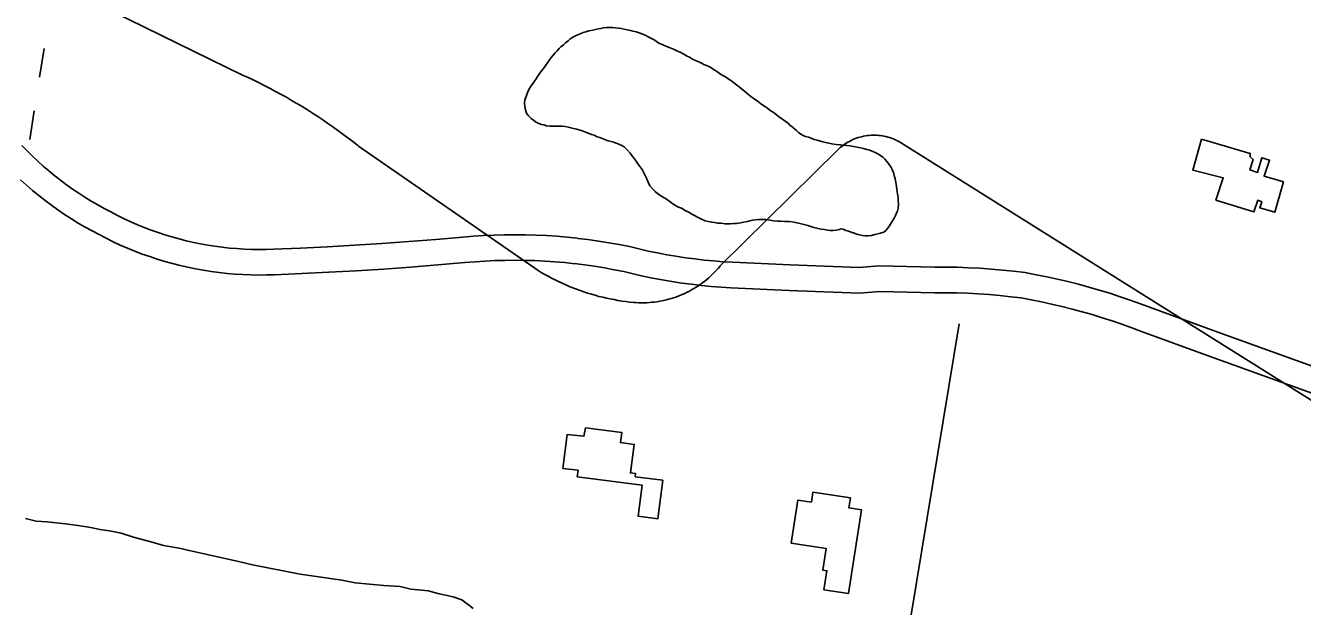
# Model space of a CAD drawing. Extents: x 3297735 to 3335592, y 670436 to 695807.
# Drawn here: x 3325023 to 3326523, y 681158 to 681840 of the extents above; entities that cross this region are included whole.
import ezdxf

# ---------------------------------------------------------------- set-up
doc = ezdxf.new("R2010")
doc.units = 0
for name, color, linetype in [('V-BLDG-OTLN', 7, 'Continuous'), ('V-ROAD-CNTR', 7, 'Continuous'), ('V-SITE-VEGE', 7, 'Continuous'), ('V-TOPO-SHOR', 7, 'Continuous'), ('V-UTIL-LINE', 7, 'Continuous')]:
    doc.layers.add(name, color=color, linetype=linetype)

msp = doc.modelspace()

# ---------------------------------------------------------------- linework, layer by layer
at = {"layer": 'V-BLDG-OTLN'}
for points in [[(3326404.6, 681706.9), (3326461.9, 681690), (3326461.8, 681685.9), (3326465.2, 681683), (3326461.5, 681670.6), (3326470.5, 681667.7), (3326475.6, 681685), (3326484.6, 681682), (3326478.1, 681663.4), (3326500.8, 681656.8), (3326490.6, 681620.9), (3326473.3, 681626.1), (3326475.5, 681633), (3326470.7, 681635.1), (3326466.3, 681621.3), (3326421.5, 681635.2), (3326430.2, 681661.4), (3326394.3, 681670.3)], [(3325680.9, 681367.8), (3325723.6, 681362.3), (3325722, 681350.5), (3325738.2, 681348.4), (3325733.8, 681314.8), (3325739.8, 681314), (3325739.4, 681310.4), (3325771.7, 681306.2), (3325765.8, 681260.9), (3325742.7, 681263.9), (3325747.4, 681300.5), (3325671.3, 681310.3), (3325672.3, 681317.9), (3325654.4, 681320.2), (3325659.5, 681360), (3325679.2, 681357.8)], [(3325922.7, 681232.5), (3325930.5, 681283), (3325946.4, 681280.6), (3325948.2, 681292.4), (3325992.3, 681285.5), (3325990.5, 681273.8), (3326005.2, 681271.5), (3325989.9, 681173.1), (3325961, 681177.6), (3325964.5, 681199.9), (3325959.6, 681200.7), (3325963.6, 681226.1)]]:
    msp.add_lwpolyline(points, close=True, dxfattribs=at)
at = {"layer": 'V-ROAD-CNTR'}
for points in [[(3325086.3, 681876.3), (3325278.2, 681782.1)], [(3325278.2, 681782.1), (3325284.8, 681779), (3325291.3, 681776), (3325297.7, 681772.8), (3325304.2, 681769.6), (3325310.6, 681766.3), (3325317, 681762.9), (3325323.3, 681759.4), (3325329.6, 681755.9), (3325335.8, 681752.3), (3325342, 681748.7), (3325348.2, 681745), (3325354.3, 681741.2), (3325360.4, 681737.3), (3325366.5, 681733.4), (3325372.5, 681729.4), (3325378.4, 681725.3), (3325384.3, 681721.2), (3325390.2, 681717), (3325396, 681712.7), (3325401.8, 681708.4), (3325407.5, 681704), (3325413.2, 681699.6), (3325414.3, 681698.7)], [(3325018.9, 681699.4), (3325024.9, 681693.1), (3325031.2, 681687), (3325037.5, 681681), (3325044, 681675.2), (3325050.7, 681669.5), (3325057.4, 681663.9), (3325064.3, 681658.5), (3325071.3, 681653.3), (3325078.4, 681648.2), (3325085.6, 681643.3), (3325093, 681638.6), (3325100.4, 681634), (3325108, 681629.6), (3325115.6, 681625.4), (3325123.5, 681621.3), (3325131.2, 681617.2), (3325139, 681613.4), (3325146.8, 681609.8), (3325154.7, 681606.3), (3325162.7, 681603.1), (3325170.7, 681600), (3325178.8, 681597.1), (3325187, 681594.5), (3325195.2, 681592), (3325203.5, 681589.6), (3325211.9, 681587.5), (3325220.3, 681585.6), (3325228.7, 681583.9), (3325237.2, 681582.4), (3325245.7, 681581), (3325254.2, 681579.9), (3325262.8, 681578.9), (3325271.4, 681578.2), (3325280, 681577.7), (3325288.6, 681577.3), (3325297.2, 681577.2), (3325305.8, 681577.3), (3325314.5, 681577.5), (3325346.3, 681578.9), (3325378.1, 681580.4), (3325409.8, 681582.2), (3325441.6, 681584.2), (3325473.3, 681586.5), (3325505.1, 681589), (3325536.9, 681591.7), (3325549, 681592.7), (3325561.2, 681593.5), (3325573.5, 681594.1), (3325585.8, 681594.4), (3325598.1, 681594.5), (3325610.4, 681594.4), (3325622.7, 681594.1), (3325635, 681593.5), (3325647.2, 681592.7), (3325659.5, 681591.6), (3325671.6, 681590.4)], [(3325976.9, 681693.8), (3325978.5, 681695.3), (3325980.1, 681696.8), (3325981.8, 681698.2), (3325983.6, 681699.5), (3325985.4, 681700.8), (3325987.2, 681702), (3325989.1, 681703.2), (3325991, 681704.2), (3325993, 681705.3), (3325995, 681706.2), (3325997, 681707.1), (3325999.1, 681707.8), (3326001.2, 681708.6), (3326003.3, 681709.2), (3326005.5, 681709.7), (3326007.6, 681710.2), (3326009.8, 681710.6), (3326012, 681711), (3326014.2, 681711.2), (3326016.4, 681711.4), (3326018.6, 681711.5), (3326020.8, 681711.5), (3326023, 681711.4), (3326025.2, 681711.2), (3326027.4, 681711), (3326029.6, 681710.7), (3326031.8, 681710.3), (3326033.9, 681709.8), (3326036.1, 681709.3), (3326038.2, 681708.7), (3326040.3, 681708), (3326042.3, 681707.2), (3326044.4, 681706.3), (3326046.4, 681705.4), (3326048.4, 681704.4), (3326050.3, 681703.3), (3326051.1, 681702.9)], [(3326051.1, 681702.9), (3326602.7, 681356.9)], [(3325414.3, 681698.7), (3325621.3, 681555.1)], [(3325839.3, 681558), (3325976.9, 681693.8)], [(3325017.2, 681658.9), (3325024.2, 681652.6), (3325031.4, 681646.5), (3325038.7, 681640.5), (3325046.1, 681634.7), (3325053.6, 681629.1), (3325061.3, 681623.6), (3325069.1, 681618.3), (3325077, 681613.2), (3325085, 681608.3), (3325093.1, 681603.5), (3325101.4, 681599), (3325109.6, 681594.7), (3325117.7, 681590.4), (3325126, 681586.3), (3325134.5, 681582.4), (3325143, 681578.7), (3325151.6, 681575.2), (3325160.3, 681571.9), (3325169.1, 681568.8), (3325178, 681565.9), (3325186.9, 681563.1), (3325195.8, 681560.7), (3325204.9, 681558.4), (3325213.9, 681556.3), (3325223, 681554.4), (3325232.2, 681552.8), (3325241.4, 681551.3), (3325250.6, 681550.1), (3325259.9, 681549.1), (3325269.2, 681548.3), (3325278.4, 681547.7), (3325287.7, 681547.3), (3325297.1, 681547.2), (3325306.4, 681547.3), (3325315.6, 681547.5), (3325347.6, 681548.9), (3325379.6, 681550.5), (3325411.6, 681552.3), (3325443.6, 681554.3), (3325475.6, 681556.6), (3325507.5, 681559.1), (3325539.4, 681561.8), (3325551.2, 681562.8), (3325562.9, 681563.6), (3325574.6, 681564.1), (3325586.4, 681564.4), (3325598.1, 681564.5), (3325609.8, 681564.4), (3325621.6, 681564.1), (3325633.3, 681563.5), (3325645, 681562.7), (3325656.7, 681561.8), (3325668.5, 681560.5)], [(3325671.9, 681590.3), (3325683.9, 681588.9), (3325696.1, 681587.1), (3325708.3, 681585.2), (3325720.4, 681583), (3325732.6, 681580.6), (3325743.8, 681577.8), (3325754.6, 681575.3), (3325765.5, 681573.1), (3325776.4, 681571), (3325787.3, 681569.2), (3325798.3, 681567.5), (3325809.3, 681566.1), (3325820.3, 681564.8), (3325831.3, 681563.8), (3325842.4, 681562.9), (3325853.5, 681562.3), (3325921.6, 681559.1), (3326002.2, 681556), (3326025.9, 681557.9), (3326091.4, 681556.5), (3326104.4, 681556.5), (3326117.7, 681556.3), (3326131, 681555.8), (3326144.2, 681555.1), (3326157.5, 681554.2), (3326170.7, 681553), (3326183.9, 681551.6), (3326197.4, 681550), (3326210.3, 681547.6), (3326222.8, 681545.1), (3326235.3, 681542.4), (3326247.7, 681539.5), (3326260, 681536.4), (3326272.4, 681533), (3326284.6, 681529.5), (3326296.8, 681525.8), (3326309, 681521.8), (3326321, 681517.7), (3326333, 681513.3), (3326344.7, 681508.9), (3326423.7, 681480.3), (3326569.6, 681427.5)], [(3325621.3, 681555.1), (3325625.2, 681552.6), (3325629.1, 681550.3), (3325633.1, 681548), (3325637.1, 681545.7), (3325641.2, 681543.6), (3325645.2, 681541.5), (3325649.4, 681539.5), (3325653.5, 681537.6), (3325657.7, 681535.7), (3325661.9, 681533.9), (3325666.2, 681532.2), (3325670.5, 681530.5), (3325674.8, 681529), (3325679.1, 681527.5), (3325683.5, 681526), (3325687.9, 681524.7), (3325692.3, 681523.4), (3325696.7, 681522.2), (3325701.2, 681521.1), (3325705.6, 681520.1), (3325710.1, 681519.1), (3325714.6, 681518.3), (3325719.1, 681517.5), (3325723.7, 681516.7), (3325728.2, 681516.1), (3325732.8, 681515.5), (3325737.3, 681515.1), (3325737.5, 681515)], [(3325668.2, 681560.6), (3325680, 681559.1), (3325691.6, 681557.5), (3325703.2, 681555.6), (3325714.8, 681553.5), (3325726.1, 681551.3), (3325736.9, 681548.6), (3325748.3, 681546), (3325759.7, 681543.7), (3325771.1, 681541.5), (3325782.6, 681539.6), (3325794.1, 681537.8), (3325805.6, 681536.3), (3325817.2, 681535), (3325828.8, 681533.9), (3325840.4, 681533), (3325851.9, 681532.3), (3325920.4, 681529.2), (3326002.8, 681526), (3326026.8, 681527.9), (3326091.1, 681526.5), (3326104.2, 681526.5), (3326116.9, 681526.3), (3326129.7, 681525.8), (3326142.4, 681525.2), (3326155.1, 681524.3), (3326167.8, 681523.2), (3326180.5, 681521.8), (3326192.9, 681520.3), (3326204.6, 681518.2), (3326216.6, 681515.8), (3326228.6, 681513.1), (3326240.6, 681510.3), (3326252.5, 681507.3), (3326264.3, 681504.1), (3326276.1, 681500.7), (3326287.8, 681497.1), (3326299.5, 681493.4), (3326311.1, 681489.4), (3326322.6, 681485.2), (3326334.3, 681480.8), (3326413.5, 681452.1), (3326559.4, 681399.3)], [(3325737.5, 681515), (3325740.6, 681514.8), (3325743.6, 681514.7), (3325746.7, 681514.6), (3325749.8, 681514.6), (3325752.9, 681514.7), (3325756, 681514.9), (3325759, 681515.2), (3325762.1, 681515.5), (3325765.1, 681515.9), (3325768.2, 681516.4), (3325771.2, 681517), (3325774.2, 681517.6), (3325777.2, 681518.4), (3325780.2, 681519.2), (3325783.1, 681520.1), (3325786.1, 681521), (3325789, 681522.1), (3325791.8, 681523.2), (3325794.7, 681524.4), (3325797.5, 681525.6), (3325800.3, 681527), (3325803, 681528.4), (3325805.7, 681529.8), (3325808.4, 681531.4), (3325811, 681533), (3325813.6, 681534.7), (3325816.1, 681536.4), (3325818.6, 681538.2), (3325821.1, 681540.1), (3325823.5, 681542), (3325825.8, 681544), (3325828.1, 681546.1), (3325830.3, 681548.2), (3325832.5, 681550.4), (3325834.6, 681552.6), (3325836.7, 681554.9), (3325838.7, 681557.3), (3325839.3, 681558)]]:
    msp.add_lwpolyline(points, dxfattribs=at)
at = {"layer": 'V-SITE-VEGE'}
msp.add_lwpolyline([(3325023, 681261.3), (3325035.7, 681258.3), (3325048.4, 681257.2), (3325070.2, 681255.1), (3325084.7, 681253), (3325097.4, 681251), (3325112.9, 681248), (3325121.9, 681246.9), (3325135.5, 681244), (3325150, 681239.2), (3325171.8, 681233.4), (3325185.4, 681229.6), (3325203.5, 681226.5), (3325215.3, 681223.6), (3325247, 681216.7), (3325273.3, 681210.9), (3325289.7, 681207), (3325345.9, 681196), (3325365, 681193), (3325394.9, 681188.9), (3325410.3, 681185.9), (3325444, 681182.6), (3325463.1, 681181.4), (3325475.7, 681178.5), (3325496.6, 681176.3), (3325507.5, 681173.4), (3325525.7, 681169.5), (3325535.6, 681165.7), (3325543.7, 681160.1), (3325549.1, 681155.5)], dxfattribs=at)
at = {"layer": 'V-TOPO-SHOR'}
for points in [[(3325632.2, 681723.5), (3325629.3, 681724.1), (3325626.1, 681725.3), (3325622.3, 681727.3), (3325619.8, 681729), (3325617.2, 681731), (3325614.2, 681734), (3325611.7, 681737.5), (3325610.5, 681741.3), (3325609.7, 681745), (3325609.3, 681749.2), (3325609.9, 681752.8), (3325611.3, 681756.9), (3325612.6, 681760.5), (3325614.2, 681764.2), (3325616.4, 681768.4), (3325619.2, 681772), (3325621.1, 681774.7), (3325622.9, 681777.7), (3325624.7, 681780.5), (3325627.5, 681784.4), (3325629.4, 681787), (3325631.6, 681789.8), (3325634.2, 681793.5), (3325636.4, 681796.5), (3325638.7, 681800.1), (3325641.1, 681803.2), (3325643.1, 681805.6), (3325645.5, 681808.2), (3325647.6, 681810.7), (3325650, 681813.1), (3325652.2, 681815.3), (3325655.1, 681817.7), (3325657.3, 681819.8), (3325660.5, 681822.4), (3325663, 681824.6), (3325666.8, 681827), (3325670.8, 681828.9), (3325674.7, 681830.5), (3325678.3, 681831.9), (3325681.2, 681832.7), (3325684.8, 681833.9), (3325689.6, 681834.9), (3325692.7, 681835.7), (3325696.1, 681836.3), (3325699, 681836.9), (3325702.2, 681837.7), (3325705.8, 681838.1), (3325709.9, 681838.1), (3325713.1, 681838.1), (3325716.3, 681837.7), (3325719.6, 681837.3), (3325723, 681836.9), (3325726.3, 681836.1), (3325729.9, 681835.3), (3325733.7, 681834.3), (3325736.8, 681833.5), (3325740.4, 681832.7), (3325744, 681831.8), (3325747.3, 681830.6), (3325751.1, 681829), (3325753.8, 681827.4), (3325757.8, 681825.2), (3325761.6, 681823.3), (3325764.5, 681821.3), (3325767.3, 681819.7), (3325770.9, 681817.9), (3325774.4, 681816.3), (3325777.2, 681815.2), (3325780.4, 681814), (3325784.3, 681812.6), (3325788.1, 681810.6), (3325792.2, 681808.8), (3325796.4, 681806.7), (3325799.7, 681804.7), (3325803.1, 681802.9), (3325806.7, 681800.9), (3325810.2, 681799.1), (3325814, 681797.4), (3325817.4, 681796), (3325820.1, 681794.6), (3325823.3, 681793.2), (3325827, 681791.6), (3325829.8, 681789.9), (3325833, 681787.9), (3325836.5, 681785.5), (3325839.7, 681783.3), (3325842.5, 681781.4), (3325845.6, 681779.8), (3325848.4, 681777.8), (3325851.6, 681775.8), (3325854.8, 681773.3), (3325858.3, 681770.7), (3325861.7, 681768.3), (3325864.2, 681765.9), (3325867.6, 681763.2), (3325870, 681761.2), (3325873.2, 681758.6), (3325876.3, 681756.1), (3325879.7, 681753.7), (3325882.5, 681751.9)], [(3325882.5, 681751.9), (3325886.4, 681748.7), (3325889.4, 681746.6), (3325892.3, 681744.6), (3325894.9, 681743), (3325898.1, 681740.6), (3325901.5, 681738.3), (3325904.8, 681735.9), (3325907.6, 681733.5), (3325910.6, 681731.5), (3325913.7, 681729.6), (3325916.1, 681727.6), (3325918.9, 681725.4), (3325921.2, 681723.4), (3325923.8, 681721.3), (3325926.6, 681718.9), (3325929, 681716.9), (3325931.3, 681714.7), (3325933.9, 681712.6), (3325936.7, 681711), (3325939.6, 681709.8), (3325942.8, 681709.2), (3325946, 681707.8), (3325949.7, 681706.4), (3325953.1, 681705.5), (3325956.9, 681704.3), (3325959.8, 681703.7), (3325962.8, 681702.9), (3325966.9, 681701.9), (3325970.3, 681701.3), (3325975.3, 681700.7), (3325980.4, 681700.1), (3325984, 681699.7), (3325988.1, 681699.5), (3325992.3, 681698.9), (3325995.8, 681698.3), (3326000, 681697.4), (3326003.9, 681696.6), (3326007.7, 681696), (3326011.3, 681694.8), (3326014.8, 681694), (3326017.8, 681692.8), (3326021.3, 681691.2), (3326024.5, 681689.7), (3326027.5, 681687.5), (3326030.1, 681685.5), (3326032.6, 681683.1), (3326035.4, 681680), (3326037.4, 681677.4), (3326039.6, 681674.4), (3326041.1, 681671.1), (3326042.7, 681667.5), (3326043.7, 681664.2), (3326044.7, 681660), (3326045.5, 681656), (3326046.3, 681651.7), (3326046.7, 681647.1), (3326047.5, 681642.6), (3326048.1, 681638.2), (3326048.3, 681634.3), (3326048.7, 681630.3), (3326048.3, 681625.8), (3326047.7, 681622.8), (3326046.5, 681619.8), (3326045.1, 681617.1), (3326043.5, 681614.1), (3326041.8, 681610.7), (3326039.8, 681607.8), (3326038, 681605), (3326035.6, 681601.8), (3326033.7, 681599.5), (3326031.3, 681597.5), (3326027.7, 681596.3), (3326024.4, 681595.5), (3326020.8, 681594.7), (3326017, 681593.7), (3326012.9, 681593.3), (3326009.7, 681593.3), (3326006.2, 681593.7), (3326002.8, 681594.3), (3325999.6, 681595.3), (3325996.5, 681596.5), (3325992.9, 681597.7), (3325989.9, 681598.7), (3325987, 681599.6), (3325983.8, 681601), (3325980.6, 681601.4), (3325979.5, 681600.8)], [(3325979.5, 681600.8), (3325975.3, 681600), (3325971.9, 681599.4), (3325968.6, 681599.4), (3325965.2, 681599.8), (3325961.6, 681600.6), (3325957.7, 681601), (3325954.3, 681601.8), (3325949.4, 681603.2), (3325945.8, 681604.2), (3325942.3, 681605.2), (3325937.5, 681606.7), (3325934.3, 681607.5), (3325931.2, 681608.3), (3325927.4, 681609.1), (3325923.9, 681609.5), (3325920.1, 681609.9), (3325914.8, 681609.9), (3325910.6, 681610.3), (3325906.5, 681610.5), (3325901.9, 681610.9), (3325897.6, 681611.7), (3325892.8, 681612.3), (3325889.2, 681612.3), (3325884.3, 681612.4), (3325880.5, 681611.9), (3325877.2, 681611.5), (3325874.2, 681610.9), (3325871.2, 681610.1), (3325866.9, 681609.3), (3325863.1, 681608.7), (3325858.4, 681607.9), (3325855, 681607.7), (3325851.5, 681607.5), (3325848.1, 681607.3), (3325844.5, 681607.5), (3325840.4, 681608.1), (3325836.4, 681608.1), (3325832.7, 681608.9), (3325829.3, 681609.3), (3325825.2, 681610), (3325821.6, 681611), (3325816.3, 681613.2), (3325812.7, 681615.2), (3325808.9, 681617), (3325805.2, 681619.1), (3325802.2, 681621.1), (3325797.9, 681623.1), (3325793.7, 681625.7), (3325790.3, 681627), (3325786, 681629.4), (3325782, 681632), (3325778.9, 681634.2), (3325774.9, 681636.9), (3325771.9, 681638.5), (3325769, 681640.7), (3325766, 681642.5), (3325763, 681645.2), (3325759.9, 681648.2), (3325756.7, 681652), (3325754.5, 681656.3), (3325752.7, 681660.8), (3325750.8, 681664.8), (3325749, 681668.2), (3325747.4, 681671.1), (3325745.4, 681674.3), (3325742.6, 681677.9), (3325740.5, 681681), (3325738.1, 681684.2), (3325735.3, 681687.5), (3325733.5, 681690.5), (3325730, 681694.3), (3325726.4, 681697.6), (3325723.6, 681699.4), (3325720.3, 681701), (3325717.1, 681702), (3325714.1, 681703.2), (3325711.2, 681704), (3325707.8, 681704.9), (3325704.6, 681706.1), (3325701.9, 681707.3), (3325697.9, 681708.7), (3325694.8, 681709.7), (3325691.2, 681711.5), (3325688, 681712.4), (3325685.1, 681713.4), (3325682.1, 681714.6), (3325678.3, 681716), (3325674.8, 681717.2), (3325671, 681718.4), (3325666.9, 681719.2), (3325663.9, 681720.2), (3325660.7, 681720.9), (3325657, 681721.7), (3325653.4, 681722.1), (3325649.6, 681722.1), (3325645.9, 681721.9), (3325642.1, 681721.9), (3325639, 681721.9), (3325635.2, 681722.5), (3325632.2, 681723.5)], [(3326120.1, 681490), (3326063.7, 681148.2), (3326021.8, 680939.6), (3326016.2, 680932.8), (3326007.9, 680932.9), (3325883, 680950.1), (3325867.8, 680948.9), (3325855.3, 680954.8)]]:
    msp.add_lwpolyline(points, dxfattribs=at)
at = {"layer": 'V-UTIL-LINE'}
for points in [[(3325039.6, 681779.5), (3325044.9, 681813.1)], [(3325028.2, 681706.4), (3325033.5, 681740)]]:
    msp.add_lwpolyline(points, dxfattribs=at)

doc.saveas('drawing.dxf')
